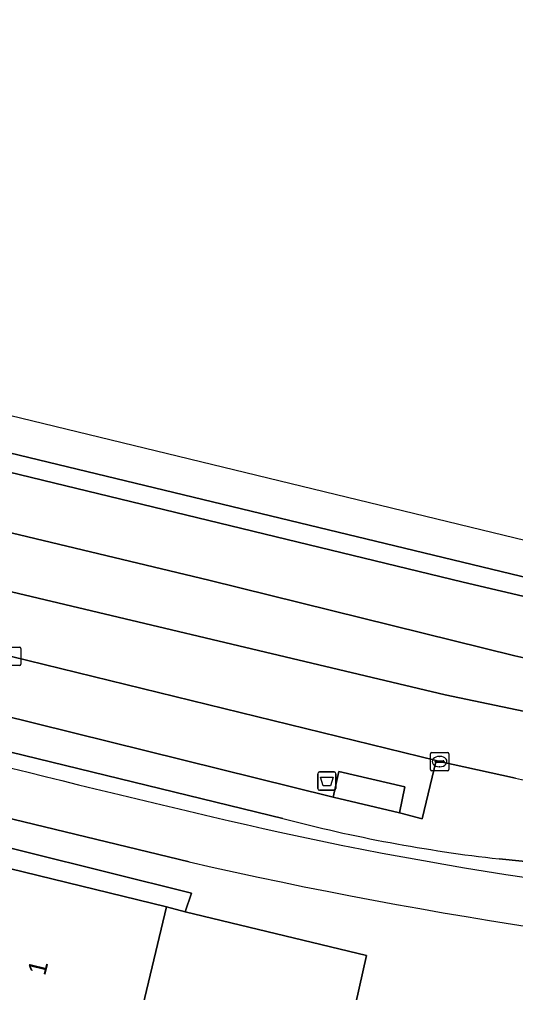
# Model space of a CAD drawing. Extents: x 162803 to 163818, y 381639 to 382475.
# Drawn here: x 163141.3 to 163168.3, y 382415.9 to 382468.9 of the extents above; entities that cross this region are included whole.
import ezdxf

# ---------------------------------------------------------------- set-up
doc = ezdxf.new("R2010")
doc.units = 0
for name, color, linetype in [('IMGEO_Afvalbak', 7, 'Continuous'), ('IMGEO_Berm_groen', 7, 'Continuous'), ('IMGEO_Erf', 7, 'Continuous'), ('IMGEO_Fietspad_gesloten', 7, 'Continuous'), ('IMGEO_Kolk', 7, 'Continuous'), ('IMGEO_Muur', 7, 'Continuous'), ('IMGEO_Pand', 7, 'Continuous'), ('IMGEO_Pand_nummerreeks', 7, 'Continuous'), ('IMGEO_Rijbaan_regionaal_gesloten', 7, 'Continuous'), ('IMGEO_Voetpad_gesloten', 7, 'Continuous'), ('IMGEO_Voetpad_open', 7, 'Continuous')]:
    doc.layers.add(name, color=color, linetype=linetype)

msp = doc.modelspace()

# ---------------------------------------------------------------- linework, layer by layer
at = {"layer": 'IMGEO_Afvalbak'}
for p, q in [((163157.559, 382427.049), (163157.559, 382427.849)), ((163157.559, 382427.849), (163157.559, 382427.049)), ((163157.659, 382427.949), (163158.449, 382427.949)), ((163158.449, 382427.949), (163157.659, 382427.949)), ((163158.549, 382427.849), (163158.549, 382427.049)), ((163158.549, 382427.049), (163158.549, 382427.849)), ((163158.449, 382426.949), (163157.659, 382426.949)), ((163157.659, 382426.949), (163158.449, 382426.949))]:
    msp.add_line(p, q, dxfattribs=at)
msp.add_lwpolyline([(163157.702, 382427.663), (163158.406, 382427.663), (163158.257, 382427.193), (163157.851, 382427.193), (163157.702, 382427.663)], dxfattribs=at)
for centre, start, end in [((163157.659, 382427.849), 90, 180), ((163157.659, 382427.849), 90, 180), ((163158.449, 382427.849), 0, 90), ((163158.449, 382427.849), 360, 90), ((163157.659, 382427.049), 180, 270), ((163157.659, 382427.049), 180, 270), ((163158.449, 382427.049), 270, 0), ((163158.449, 382427.049), 270, 0)]:
    msp.add_arc(centre, 0.1, start, end, dxfattribs=at)
at = {"layer": 'IMGEO_Berm_groen'}
for points in [[(163085.766, 382459.485), (163085.3, 382457.699), (163165.478, 382438.278), (163189.893, 382432.536), (163190.093, 382433.41), (163109.334, 382452.894)], [(163168.328, 382427.6), (163164.189, 382428.512), (163164.002, 382428.576), (163163.245, 382425.403), (163162.081, 382425.701), (163162.006, 382425.719), (163158.404, 382426.579), (163158.25, 382426.616), (163126.144, 382434.547)], [(163125.563, 382433.917), (163126.021, 382432.64), (163155.651, 382425.415)], [(163150.561, 382423.058), (163127.447, 382428.646), (163128.073, 382426.975), (163150.691, 382421.349), (163150.339, 382420.34), (163160.208, 382417.964), (163159.022, 382412.619), (163161.325, 382412.367), (163160.941, 382412.917), (163161.005, 382413.424), (163161.296, 382413.844), (163161.684, 382414.079), (163176.989, 382412.926), (163179.816, 382412.568), (163189.289, 382412.448), (163215.146, 382413.167)], [(163167.432, 382423.215), (163179.394, 382421.996), (163206.119, 382419.76), (163209.735, 382419.379), (163209.978, 382421.029), (163203.034, 382422.052), (163183.771, 382424.866)]]:
    msp.add_lwpolyline(points, dxfattribs=at)
for centre, radius, start, end in [((163204.87, 382589.026), 165.511, 257.24491, 262.67607), ((163176.667, 382505.31), 82.613, 255.26272, 263.58196), ((163207.188, 382669.708), 253.067, 257.06988, 266.35175)]:
    msp.add_arc(centre, radius, start, end, dxfattribs=at)
at = {"layer": 'IMGEO_Erf'}
msp.add_lwpolyline([(163159.022, 382412.619), (163160.208, 382417.964), (163150.339, 382420.34), (163149.329, 382420.611), (163147.662, 382413.632)], dxfattribs=at)
at = {"layer": 'IMGEO_Fietspad_gesloten'}
msp.add_lwpolyline([(163123.146, 382429.765), (163127.447, 382428.646), (163150.561, 382423.058)], dxfattribs=at)
for centre, radius, start, end in [((163290.763, 383024.141), 614.543, 254.484515, 257.284748), ((163200.494, 382631.366), 211.538, 257.7188, 267.57805), ((163207.188, 382669.708), 253.067, 257.06988, 266.35175)]:
    msp.add_arc(centre, radius, start, end, dxfattribs=at)
at = {"layer": 'IMGEO_Kolk'}
for p, q in [((163140.468, 382434.733), (163141.32, 382434.733)), ((163141.394, 382434.659), (163141.394, 382433.807)), ((163141.32, 382433.733), (163140.468, 382433.733)), ((163163.692, 382428.084), (163163.692, 382428.936)), ((163163.767, 382429.01), (163164.619, 382429.01)), ((163164.18, 382428.79), (163164.205, 382428.79)), ((163164.693, 382428.936), (163164.693, 382428.084)), ((163163.951, 382428.504), (163163.951, 382428.516)), ((163164.389, 382428.467), (163163.991, 382428.467)), ((163163.994, 382428.553), (163164.392, 382428.553)), ((163164.203, 382428.23), (163164.178, 382428.23)), ((163164.435, 382428.516), (163164.435, 382428.504)), ((163164.619, 382428.01), (163163.767, 382428.01))]:
    msp.add_line(p, q, dxfattribs=at)
for points in [[(163140.468, 382434.733), (163141.32, 382434.733)], [(163141.394, 382434.659), (163141.394, 382433.807)], [(163141.32, 382433.733), (163140.468, 382433.733)], [(163163.692, 382428.084), (163163.692, 382428.936)], [(163163.767, 382429.01), (163164.619, 382429.01)], [(163164.693, 382428.936), (163164.693, 382428.084)], [(163164.619, 382428.01), (163163.767, 382428.01)]]:
    msp.add_lwpolyline(points, dxfattribs=at)
for centre, radius, start, end in [((163141.318, 382434.657), 0.0765, 1.552, 88.448), ((163141.318, 382434.657), 0.0765, 1.552, 88.448), ((163141.318, 382433.809), 0.0765, 271.552, 358.448), ((163141.318, 382433.809), 0.0765, 271.552, 358.448), ((163163.769, 382428.934), 0.0765, 91.552, 178.448), ((163163.769, 382428.934), 0.0765, 91.552, 178.448), ((163164.617, 382428.934), 0.0765, 1.552, 88.448), ((163164.617, 382428.934), 0.0765, 1.552, 88.448), ((163163.769, 382428.086), 0.0765, 181.552, 268.448), ((163163.769, 382428.086), 0.0765, 181.552, 268.448), ((163163.991, 382428.513), 0.0403, 85.8775, 175.7526), ((163163.988, 382428.503), 0.0366, 178.938, 274.7102), ((163164.392, 382428.51), 0.043, 264.8664, 352.4533), ((163164.396, 382428.515), 0.0386, 1.7309, 96.639), ((163164.617, 382428.086), 0.0765, 271.552, 358.448), ((163164.617, 382428.086), 0.0765, 271.552, 358.448)]:
    msp.add_arc(centre, radius, start, end, dxfattribs=at)
for centre, major_axis, ratio, start_param, end_param in [((163164.179, 382428.51), (-0.387, 0.002), 0.722429, 4.712389, 7.853982), ((163164.204, 382428.51), (-0.39, 0.002), 0.717154, 1.570796, 4.712389)]:
    msp.add_ellipse(centre, major_axis=major_axis, ratio=ratio, start_param=start_param, end_param=end_param, dxfattribs=at)
at = {"layer": 'IMGEO_Muur'}
for points in [[(163155.651, 382425.415), (163126.021, 382432.64), (163126.242, 382432.022), (163126.373, 382431.993)], [(163206.119, 382419.76), (163179.394, 382421.996), (163167.432, 382423.215)]]:
    msp.add_lwpolyline(points, dxfattribs=at)
for centre, radius, start, end in [((163290.763, 383024.141), 614.543, 254.484515, 257.284748), ((163176.667, 382505.31), 82.613, 255.26272, 263.58196), ((163200.494, 382631.366), 211.538, 257.7188, 267.57805)]:
    msp.add_arc(centre, radius, start, end, dxfattribs=at)
at = {"layer": 'IMGEO_Pand'}
msp.add_lwpolyline([(163149.329, 382420.611), (163140.776, 382422.692), (163139.203, 382416.099), (163138.42, 382412.816), (163143.496, 382411.608), (163143.386, 382411.146), (163143.482, 382411.123), (163146.067, 382410.506), (163146.859, 382413.824), (163147.662, 382413.632)], close=True, dxfattribs=at)
at = {"layer": 'IMGEO_Rijbaan_regionaal_gesloten'}
for points in [[(163225.09, 382428.38), (163194.56, 382434.293), (163121.229, 382452.078), (163088.161, 382460.097), (163062.393, 382468.886), (163061.883, 382466.974), (163072.871, 382463.538)], [(163165.478, 382438.278), (163085.3, 382457.699), (163061.044, 382463.575), (163060.286, 382460.463), (163110.006, 382448.328), (163151.637, 382438.38), (163168.298, 382434.266), (163179.077, 382431.875), (163184.593, 382431.047), (163198.131, 382429.3), (163211.118, 382427.46), (163270.311, 382417.888), (163260.445, 382420.377), (163242.25, 382424.128), (163194.942, 382432.224)], [(163060.286, 382460.463), (163059.495, 382457.214), (163076.595, 382453.103), (163136.523, 382438.778), (163164.498, 382432.146), (163177.756, 382429.361), (163200.56, 382425.514), (163252.002, 382418.352), (163262.344, 382416.363), (163276.928, 382412.914), (163289.523, 382409.731), (163304.388, 382406.136), (163304.402, 382406.133), (163328.239, 382400.288), (163349.569, 382395.058), (163373.193, 382389.455), (163392.727, 382384.822), (163408.324, 382380.888), (163425.79, 382376.682), (163445.152, 382372.02), (163462.825, 382367.764), (163474.523, 382364.648), (163482.312, 382362.406)], [(163510.359, 382358.578), (163467.436, 382370.068), (163420.595, 382381.197), (163379.166, 382391.373), (163358.183, 382396.534), (163335.271, 382401.987), (163305.097, 382409.167), (163283.657, 382414.521), (163270.311, 382417.888), (163211.118, 382427.46), (163198.131, 382429.3), (163184.593, 382431.047), (163179.077, 382431.875), (163168.298, 382434.266), (163151.637, 382438.38), (163110.006, 382448.328), (163060.286, 382460.463)], [(163059.495, 382457.214), (163058.452, 382452.934), (163063.057, 382451.865), (163082.026, 382447.399), (163101.895, 382442.701), (163103.127, 382442.443), (163120.792, 382439.228), (163140.891, 382434.234), (163164.002, 382428.576), (163164.189, 382428.512), (163168.328, 382427.6)], [(163482.312, 382362.406), (163474.523, 382364.648), (163462.825, 382367.764), (163445.152, 382372.02), (163425.79, 382376.682), (163408.324, 382380.888), (163392.727, 382384.822), (163373.193, 382389.455), (163349.569, 382395.058), (163328.239, 382400.288), (163304.402, 382406.133), (163304.388, 382406.136), (163289.523, 382409.731), (163276.928, 382412.914), (163262.344, 382416.363), (163252.002, 382418.352), (163200.56, 382425.514), (163177.756, 382429.361), (163164.498, 382432.146), (163136.523, 382438.778), (163076.595, 382453.103), (163059.495, 382457.214)], [(163109.334, 382452.894), (163190.093, 382433.41), (163193.485, 382432.578), (163194.942, 382432.224), (163242.25, 382424.128), (163236.314, 382425.719), (163225.09, 382428.38)], [(163194.697, 382431.425), (163189.893, 382432.536), (163165.478, 382438.278)]]:
    msp.add_lwpolyline(points, dxfattribs=at)
msp.add_arc((163204.87, 382589.026), 165.511, 257.24491, 262.67607, dxfattribs=at)
at = {"layer": 'IMGEO_Voetpad_gesloten'}
msp.add_lwpolyline([(163162.301, 382427.132), (163158.707, 382427.977), (163158.404, 382426.579), (163162.006, 382425.719)], close=True, dxfattribs=at)
at = {"layer": 'IMGEO_Voetpad_open'}
for points in [[(163126.144, 382434.547), (163158.25, 382426.616), (163158.404, 382426.579), (163158.707, 382427.977), (163162.301, 382427.132), (163162.006, 382425.719), (163162.081, 382425.701), (163163.245, 382425.403), (163164.002, 382428.576), (163140.891, 382434.234)], [(163122.916, 382422.786), (163122.437, 382420.146), (163139.203, 382416.099), (163140.776, 382422.692), (163149.329, 382420.611), (163150.339, 382420.34), (163150.691, 382421.349), (163128.073, 382426.975), (163127.447, 382428.646), (163123.146, 382429.765)]]:
    msp.add_lwpolyline(points, dxfattribs=at)

# ---------------------------------------------------------------- texts
at = {"layer": 'IMGEO_Pand_nummerreeks'}
msp.add_text('1', height=1, rotation=76.232, dxfattribs=at).set_placement((163142.716, 382416.823))

doc.saveas('drawing.dxf')
